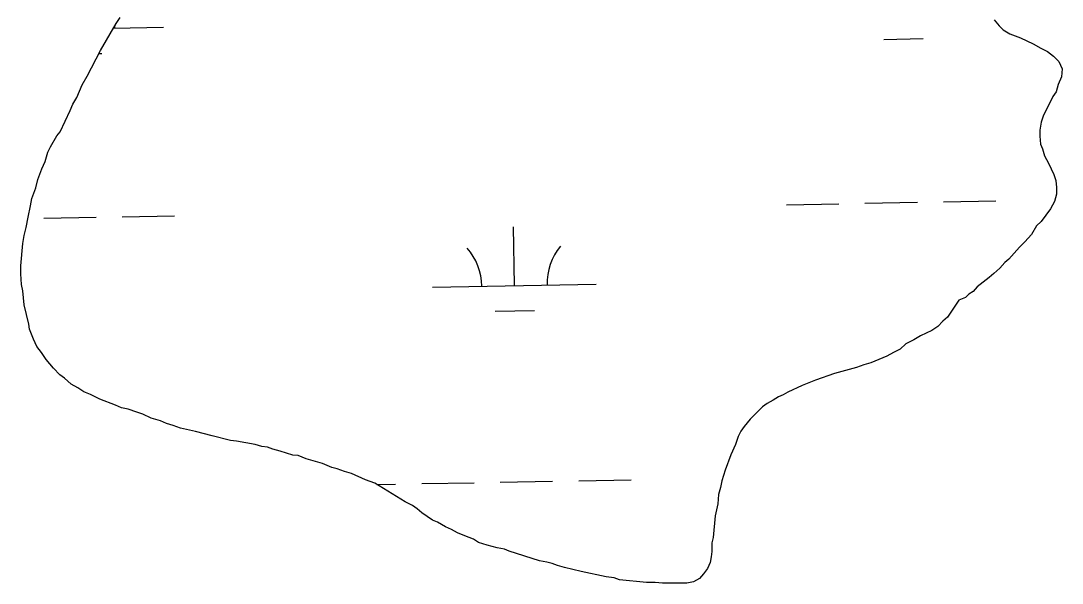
# Model space of a CAD drawing. Extents: x 3957609 to 3995875, y 234277 to 260273.
# Drawn here: x 3969829 to 3970465, y 254332 to 254676 of the extents above; entities that cross this region are included whole.
import ezdxf

# ---------------------------------------------------------------- set-up
doc = ezdxf.new("R2010")
doc.units = 0
doc.layers.add('V-TOPO-SHOR', color=7, linetype='Continuous')
doc.layers.add('V-WETL-SWMP', color=7, linetype='Continuous')

msp = doc.modelspace()

# ---------------------------------------------------------------- linework, layer by layer
at = {"layer": 'V-TOPO-SHOR'}
for points in [[(3969829.81, 254539.652), (3969830.609, 254544.499), (3969831.813, 254549.347), (3969833.013, 254555.811), (3969834.619, 254562.68), (3969835.417, 254567.124), (3969837.832, 254573.589), (3969839.034, 254578.84), (3969841.447, 254585.308), (3969843.46, 254589.752), (3969845.065, 254595.409), (3969846.675, 254598.642), (3969850.704, 254605.515), (3969852.719, 254607.94), (3969858.756, 254620.875), (3969860.366, 254624.916), (3969862.783, 254628.959), (3969866, 254636.637), (3969869.224, 254641.892), (3969877.274, 254657.658), (3969886.941, 254674.23), (3969889.357, 254677.869)], [(3970423.273, 254676.307), (3970426.511, 254672.678), (3970428.938, 254670.259), (3970432.979, 254667.842), (3970439.444, 254665.43), (3970447.124, 254661.807), (3970451.976, 254658.987), (3970456.017, 254656.974), (3970459.658, 254654.153), (3970462.894, 254650.928), (3970464.919, 254646.488), (3970464.524, 254641.64), (3970462.513, 254636.793), (3970461.307, 254632.346), (3970459.291, 254629.516), (3970453.254, 254617.392), (3970452.048, 254613.755), (3970451.249, 254608.907), (3970451.255, 254605.272), (3970451.667, 254600.426), (3970452.881, 254597.6), (3970454.102, 254593.16), (3970456.531, 254588.722), (3970459.773, 254581.861), (3970460.991, 254578.228), (3970461.403, 254573.788), (3970461.409, 254569.747), (3970460.205, 254565.303), (3970457.788, 254560.857), (3970452.146, 254553.175), (3970449.324, 254550.342), (3970446.1, 254545.087), (3970442.07, 254540.639), (3970438.844, 254537.401), (3970432.395, 254530.122), (3970429.974, 254528.099), (3970426.749, 254524.46), (3970423.12, 254521.222), (3970420.295, 254518.795), (3970413.035, 254513.128), (3970410.616, 254510.298), (3970407.792, 254508.678), (3970405.775, 254506.654), (3970401.74, 254505.032), (3970394.892, 254494.52), (3970392.068, 254492.093), (3970388.842, 254488.857), (3970385.211, 254486.428), (3970378.35, 254483.186), (3970374.316, 254480.757), (3970369.474, 254478.327), (3970365.843, 254475.089), (3970361.809, 254473.063), (3970357.774, 254470.632), (3970348.089, 254466.579), (3970343.647, 254465.361), (3970339.207, 254463.739), (3970325.887, 254460.081), (3970314.18, 254456.024), (3970306.107, 254452.78), (3970297.229, 254448.727), (3970294.405, 254447.107), (3970291.581, 254445.89), (3970288.353, 254443.867), (3970284.722, 254441.841), (3970281.898, 254439.818), (3970274.236, 254432.132), (3970270.607, 254427.684)], [(3970270.607, 254427.684), (3970268.594, 254424.853), (3970266.982, 254421.619), (3970265.374, 254416.77), (3970262.558, 254410.304), (3970258.94, 254401.008), (3970256.93, 254394.545), (3970256.13, 254390.504), (3970254.923, 254386.06), (3970254.53, 254380.403), (3970252.927, 254373.131), (3970251.737, 254359.803), (3970250.934, 254356.571), (3970250.942, 254351.32), (3970250.543, 254348.088), (3970249.742, 254344.453), (3970248.132, 254340.816), (3970245.714, 254337.58), (3970243.295, 254334.749), (3970239.664, 254332.724), (3970235.625, 254331.911), (3970220.683, 254331.886), (3970216.241, 254332.284), (3970210.99, 254332.273), (3970194.428, 254333.863), (3970191.196, 254335.069), (3970186.348, 254335.87), (3970170.996, 254339.075), (3970160.896, 254341.481), (3970156.451, 254342.687), (3970153.218, 254343.894), (3970149.986, 254344.697), (3970145.542, 254345.495), (3970126.954, 254351.525), (3970124.126, 254352.731), (3970119.682, 254353.532), (3970113.622, 254355.137), (3970108.369, 254356.745), (3970105.135, 254358.758), (3970099.88, 254360.769), (3970095.433, 254362.782), (3970091.796, 254364.796), (3970088.159, 254366.405), (3970083.307, 254369.223), (3970080.075, 254370.43), (3970073.606, 254374.862), (3970070.775, 254377.28), (3970067.945, 254379.295), (3970063.499, 254381.712), (3970044.901, 254392.99), (3970039.244, 254395), (3970030.758, 254399.026), (3970026.313, 254400.23), (3970021.867, 254401.838), (3970018.635, 254402.641), (3970012.977, 254405.055), (3970002.876, 254407.865), (3969998.026, 254409.876), (3969994.795, 254410.276), (3969987.119, 254412.686), (3969982.673, 254413.89), (3969979.441, 254415.097), (3969975.806, 254415.496), (3969971.765, 254416.7), (3969960.454, 254418.701), (3969956.817, 254419.098), (3969945.503, 254421.908), (3969935.403, 254424.718), (3969926.111, 254426.723), (3969921.667, 254428.333), (3969917.626, 254429.537), (3969913.989, 254431.147), (3969908.33, 254432.752), (3969903.077, 254435.169), (3969899.44, 254436.373), (3969894.187, 254438.384), (3969890.148, 254439.185), (3969886.509, 254440.795), (3969876.811, 254444.414), (3969871.153, 254447.232), (3969867.11, 254448.841), (3969863.473, 254451.258), (3969859.428, 254453.675), (3969855.385, 254457.304), (3969852.555, 254459.319), (3969848.508, 254463.349), (3969844.058, 254468.592), (3969841.223, 254473.03), (3969838.391, 254476.661), (3969836.365, 254481.102), (3969833.932, 254487.155), (3969833.523, 254490.385), (3969830.676, 254502.094), (3969829.855, 254510.572), (3969829.042, 254514.611), (3969828.626, 254521.07), (3969828.62, 254525.918), (3969829.81, 254539.652)]]:
    msp.add_lwpolyline(points, dxfattribs=at)
at = {"layer": 'V-WETL-SWMP'}
for p, q in [((3969885.244, 254671.321), (3969915.898, 254671.878)), ((3970356.014, 254664.447), (3970380.01, 254664.884)), ((3969876.288, 254655.724), (3969878.185, 254655.759)), ((3970344.426, 254564.219), (3970376.421, 254564.801)), ((3970392.418, 254565.092), (3970424.413, 254565.674)), ((3970296.434, 254563.346), (3970328.429, 254563.928)), ((3969842.601, 254555.094), (3969874.596, 254555.676)), ((3969890.593, 254555.967), (3969922.588, 254556.549)), ((3970130.242, 254513.887), (3970129.587, 254549.881)), ((3970080.25, 254512.978), (3970180.234, 254514.796)), ((3970118.524, 254498.24), (3970142.52, 254498.677)), ((3970073.59, 254392.766), (3970105.585, 254393.348)), ((3970121.583, 254393.639), (3970153.577, 254394.22)), ((3970169.575, 254394.511), (3970201.569, 254395.093)), ((3970046.096, 254392.266), (3970057.593, 254392.475))]:
    msp.add_line(p, q, dxfattribs=at)
for points in [[(3969829.809, 254539.651), (3969830.608, 254544.499), (3969831.812, 254549.347), (3969833.013, 254555.811), (3969834.618, 254562.679), (3969835.418, 254567.123), (3969837.831, 254573.589), (3969839.034, 254578.841), (3969841.447, 254585.307), (3969843.459, 254589.752), (3969845.066, 254595.409), (3969846.676, 254598.643), (3969850.703, 254605.515), (3969852.719, 254607.941), (3969858.756, 254620.875), (3969860.365, 254624.916), (3969862.782, 254628.959), (3969866, 254636.637), (3969869.223, 254641.893), (3969877.275, 254657.657), (3969886.941, 254674.231), (3969889.358, 254677.87)], [(3970423.273, 254676.307), (3970426.51, 254672.678), (3970428.937, 254670.258), (3970432.979, 254667.842), (3970439.445, 254665.429), (3970447.124, 254661.807), (3970451.975, 254658.987), (3970456.017, 254656.974), (3970459.657, 254654.153), (3970462.893, 254650.928), (3970464.919, 254646.488), (3970464.523, 254641.641), (3970462.512, 254636.792), (3970461.307, 254632.347), (3970459.292, 254629.517), (3970453.254, 254617.391), (3970452.048, 254613.754), (3970451.248, 254608.907), (3970451.254, 254605.272), (3970451.666, 254600.426), (3970452.882, 254597.601), (3970454.101, 254593.16), (3970456.531, 254588.722), (3970459.773, 254581.861), (3970460.991, 254578.228), (3970461.402, 254573.787), (3970461.408, 254569.748), (3970460.204, 254565.303), (3970457.788, 254560.857), (3970452.146, 254553.174), (3970449.323, 254550.343), (3970446.101, 254545.087), (3970442.069, 254540.638), (3970438.844, 254537.402), (3970432.394, 254530.122), (3970429.974, 254528.099), (3970426.749, 254524.459), (3970423.119, 254521.222), (3970420.296, 254518.794), (3970413.035, 254513.128), (3970410.617, 254510.297), (3970407.792, 254508.677), (3970405.776, 254506.655), (3970401.74, 254505.033), (3970394.891, 254494.521), (3970392.068, 254492.094), (3970388.842, 254488.857), (3970385.212, 254486.428), (3970378.351, 254483.186), (3970374.316, 254480.757), (3970369.474, 254478.326), (3970365.844, 254475.089), (3970361.809, 254473.063), (3970357.774, 254470.633), (3970348.088, 254466.579), (3970343.647, 254465.36), (3970339.207, 254463.738), (3970325.886, 254460.081), (3970314.18, 254456.024), (3970306.108, 254452.78), (3970297.229, 254448.727), (3970294.405, 254447.107), (3970291.58, 254445.891), (3970288.352, 254443.866), (3970284.721, 254441.841), (3970281.897, 254439.817), (3970274.236, 254432.131), (3970270.608, 254427.683)], [(3970270.608, 254427.683), (3970268.593, 254424.853), (3970266.983, 254421.619), (3970265.375, 254416.77), (3970262.559, 254410.304), (3970258.939, 254401.009), (3970256.93, 254394.544), (3970256.129, 254390.504), (3970254.924, 254386.059), (3970254.53, 254380.404), (3970252.926, 254373.132), (3970251.736, 254359.803), (3970250.933, 254356.57), (3970250.942, 254351.32), (3970250.543, 254348.089), (3970249.741, 254344.453), (3970248.132, 254340.815), (3970245.714, 254337.58), (3970243.295, 254334.749), (3970239.663, 254332.724), (3970235.626, 254331.91), (3970220.683, 254331.886), (3970216.24, 254332.283), (3970210.99, 254332.274), (3970194.428, 254333.863), (3970191.196, 254335.069), (3970186.348, 254335.869), (3970170.996, 254339.075), (3970160.895, 254341.482), (3970156.451, 254342.687), (3970153.218, 254343.893), (3970149.986, 254344.696), (3970145.542, 254345.496), (3970126.954, 254351.524), (3970124.125, 254352.731), (3970119.681, 254353.532), (3970113.621, 254355.137), (3970108.368, 254356.744), (3970105.134, 254358.759), (3970099.88, 254360.769), (3970095.434, 254362.782), (3970091.796, 254364.795), (3970088.159, 254366.405), (3970083.308, 254369.224), (3970080.075, 254370.43), (3970073.606, 254374.862), (3970070.775, 254377.281), (3970067.945, 254379.296), (3970063.498, 254381.712), (3970044.902, 254392.99), (3970039.245, 254395), (3970030.757, 254399.025), (3970026.313, 254400.23), (3970021.868, 254401.838), (3970018.635, 254402.641), (3970012.977, 254405.055), (3970002.876, 254407.865), (3969998.026, 254409.877), (3969994.795, 254410.276), (3969987.118, 254412.686), (3969982.673, 254413.891), (3969979.44, 254415.097), (3969975.805, 254415.495), (3969971.764, 254416.7), (3969960.453, 254418.701), (3969956.817, 254419.099), (3969945.504, 254421.908), (3969935.403, 254424.719), (3969926.111, 254426.723), (3969921.666, 254428.332), (3969917.625, 254429.537), (3969913.988, 254431.146), (3969908.331, 254432.753), (3969903.077, 254435.168), (3969899.44, 254436.373), (3969894.187, 254438.384), (3969890.147, 254439.185), (3969886.509, 254440.795), (3969876.811, 254444.414), (3969871.152, 254447.232), (3969867.111, 254448.841), (3969863.472, 254451.258), (3969859.429, 254453.675), (3969855.385, 254457.303), (3969852.555, 254459.318), (3969848.509, 254463.35), (3969844.058, 254468.593), (3969841.224, 254473.031), (3969838.391, 254476.662), (3969836.365, 254481.101), (3969833.932, 254487.155), (3969833.523, 254490.385), (3969830.677, 254502.093), (3969829.855, 254510.573), (3969829.041, 254514.61), (3969828.627, 254521.071), (3969828.619, 254525.918), (3969829.809, 254539.651)]]:
    msp.add_lwpolyline(points, dxfattribs=at)
for centre, start, end in [((3969921.132, 254672.448), 180.04467, 181.813534), ((3970074.999, 254513.357), 0.269879, 41.813537), ((3970185.467, 254515.366), 140.269876, 181.813534)]:
    msp.add_arc(centre, 35.246, start, end, dxfattribs=at)

doc.saveas('drawing.dxf')
